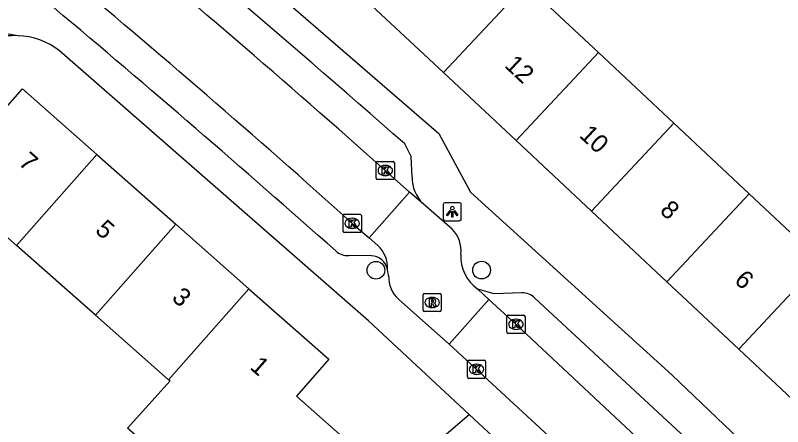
# Model space of a CAD drawing. Extents: x 159040 to 160094, y 381214 to 382518.
# Drawn here: x 159310.64 to 159352.9, y 381566.95 to 381589.6 of the extents above; entities that cross this region are included whole.
import ezdxf

# ---------------------------------------------------------------- set-up
doc = ezdxf.new("R2010")
doc.units = 0
for name, color, linetype in [('IMGEO_Boom', 7, 'Continuous'), ('IMGEO_Kolk', 7, 'Continuous'), ('IMGEO_Lichtpunt', 7, 'Continuous'), ('IMGEO_Pand', 7, 'Continuous'), ('IMGEO_Pand_nummerreeks', 7, 'Continuous'), ('IMGEO_Rijbaan_lokaal_open', 7, 'Continuous'), ('IMGEO_Rioolput', 7, 'Continuous'), ('IMGEO_Voetpad_open', 7, 'Continuous')]:
    doc.layers.add(name, color=color, linetype=linetype)

msp = doc.modelspace()

# ---------------------------------------------------------------- linework, layer by layer
at = {"layer": 'IMGEO_Boom'}
for centre in [(159330.498, 381575.564), (159336.316, 381575.571)]:
    msp.add_circle(centre, 0.489, dxfattribs=at)
at = {"layer": 'IMGEO_Kolk'}
for p, q in [((159330.587, 381581.554), (159331.439, 381581.554)), ((159330.512, 381580.628), (159330.512, 381581.48)), ((159331, 381581.334), (159331.025, 381581.334)), ((159331.513, 381581.48), (159331.513, 381580.628)), ((159331.023, 381580.774), (159330.998, 381580.774)), ((159331.439, 381580.554), (159330.587, 381580.554)), ((159328.693, 381577.718), (159328.693, 381578.57)), ((159328.768, 381578.644), (159329.62, 381578.644)), ((159329.694, 381578.57), (159329.694, 381577.718)), ((159329.181, 381578.424), (159329.206, 381578.424)), ((159329.204, 381577.864), (159329.179, 381577.864)), ((159329.62, 381577.644), (159328.768, 381577.644)), ((159337.783, 381573.086), (159338.635, 381573.086)), ((159337.708, 381572.16), (159337.708, 381573.012)), ((159338.196, 381572.866), (159338.221, 381572.866)), ((159338.709, 381573.012), (159338.709, 381572.16)), ((159338.219, 381572.306), (159338.194, 381572.306)), ((159338.635, 381572.086), (159337.783, 381572.086)), ((159335.537, 381569.682), (159335.537, 381570.534)), ((159335.612, 381570.608), (159336.464, 381570.608)), ((159336.538, 381570.534), (159336.538, 381569.682)), ((159336.025, 381570.388), (159336.05, 381570.388)), ((159336.048, 381569.828), (159336.023, 381569.828)), ((159336.464, 381569.608), (159335.612, 381569.608))]:
    msp.add_line(p, q, dxfattribs=at)
for points in [[(159330.587, 381581.554), (159331.439, 381581.554)], [(159330.512, 381580.628), (159330.512, 381581.48)], [(159330.833, 381581.254), (159330.956, 381581.254), (159330.956, 381581.103), (159331.086, 381581.254), (159331.25, 381581.254), (159331.104, 381581.103), (159331.257, 381580.854), (159331.105, 381580.854), (159331.02, 381581.018), (159330.956, 381580.951), (159330.956, 381580.854), (159330.833, 381580.854), (159330.833, 381581.254)], [(159331.513, 381581.48), (159331.513, 381580.628)], [(159331.439, 381580.554), (159330.587, 381580.554)], [(159328.693, 381577.718), (159328.693, 381578.57)], [(159328.768, 381578.644), (159329.62, 381578.644)], [(159329.694, 381578.57), (159329.694, 381577.718)], [(159329.014, 381578.344), (159329.137, 381578.344), (159329.137, 381578.193), (159329.267, 381578.344), (159329.431, 381578.344), (159329.285, 381578.193), (159329.438, 381577.944), (159329.286, 381577.944), (159329.201, 381578.108), (159329.137, 381578.041), (159329.137, 381577.944), (159329.014, 381577.944), (159329.014, 381578.344)], [(159329.62, 381577.644), (159328.768, 381577.644)], [(159337.783, 381573.086), (159338.635, 381573.086)], [(159337.708, 381572.16), (159337.708, 381573.012)], [(159338.029, 381572.786), (159338.152, 381572.786), (159338.152, 381572.635), (159338.282, 381572.786), (159338.446, 381572.786), (159338.3, 381572.635), (159338.453, 381572.386), (159338.301, 381572.386), (159338.216, 381572.55), (159338.152, 381572.483), (159338.152, 381572.386), (159338.029, 381572.386), (159338.029, 381572.786)], [(159338.709, 381573.012), (159338.709, 381572.16)], [(159338.635, 381572.086), (159337.783, 381572.086)], [(159335.537, 381569.682), (159335.537, 381570.534)], [(159335.612, 381570.608), (159336.464, 381570.608)], [(159336.538, 381570.534), (159336.538, 381569.682)], [(159335.858, 381570.308), (159335.981, 381570.308), (159335.981, 381570.157), (159336.111, 381570.308), (159336.275, 381570.308), (159336.129, 381570.157), (159336.282, 381569.908), (159336.13, 381569.908), (159336.045, 381570.072), (159335.981, 381570.005), (159335.981, 381569.908), (159335.858, 381569.908), (159335.858, 381570.308)], [(159336.464, 381569.608), (159335.612, 381569.608)]]:
    msp.add_lwpolyline(points, dxfattribs=at)
for centre, start, end in [((159330.589, 381581.478), 91.552, 178.448), ((159330.589, 381581.478), 91.552, 178.448), ((159331.437, 381581.478), 1.552, 88.448), ((159331.437, 381581.478), 1.552, 88.448), ((159330.589, 381580.63), 181.552, 268.448), ((159330.589, 381580.63), 181.552, 268.448), ((159331.437, 381580.63), 271.552, 358.448), ((159331.437, 381580.63), 271.552, 358.448), ((159328.77, 381578.568), 91.552, 178.448), ((159328.77, 381578.568), 91.552, 178.448), ((159329.618, 381578.568), 1.552, 88.448), ((159329.618, 381578.568), 1.552, 88.448), ((159328.77, 381577.72), 181.552, 268.448), ((159328.77, 381577.72), 181.552, 268.448), ((159329.618, 381577.72), 271.552, 358.448), ((159329.618, 381577.72), 271.552, 358.448), ((159337.785, 381573.01), 91.552, 178.448), ((159337.785, 381573.01), 91.552, 178.448), ((159338.633, 381573.01), 1.552, 88.448), ((159338.633, 381573.01), 1.552, 88.448), ((159337.785, 381572.162), 181.552, 268.448), ((159337.785, 381572.162), 181.552, 268.448), ((159338.633, 381572.162), 271.552, 358.448), ((159338.633, 381572.162), 271.552, 358.448), ((159335.614, 381570.532), 91.552, 178.448), ((159335.614, 381570.532), 91.552, 178.448), ((159336.462, 381570.532), 1.552, 88.448), ((159336.462, 381570.532), 1.552, 88.448), ((159335.614, 381569.684), 181.552, 268.448), ((159335.614, 381569.684), 181.552, 268.448), ((159336.462, 381569.684), 271.552, 358.448), ((159336.462, 381569.684), 271.552, 358.448)]:
    msp.add_arc(centre, 0.0765, start, end, dxfattribs=at)
for centre, major_axis, ratio, start_param, end_param in [((159330.999, 381581.054), (-0.387, 0.002), 0.722429, 4.712389, 7.853982), ((159331.024, 381581.054), (-0.39, 0.002), 0.717154, 1.570796, 4.712389), ((159329.18, 381578.144), (-0.387, 0.002), 0.722429, 4.712389, 7.853982), ((159329.205, 381578.144), (-0.39, 0.002), 0.717154, 1.570796, 4.712389), ((159338.195, 381572.586), (-0.387, 0.002), 0.722429, 4.712389, 7.853982), ((159338.22, 381572.586), (-0.39, 0.002), 0.717154, 1.570796, 4.712389), ((159336.024, 381570.108), (-0.387, 0.002), 0.722429, 4.712389, 7.853982), ((159336.049, 381570.108), (-0.39, 0.002), 0.717154, 1.570796, 4.712389)]:
    msp.add_ellipse(centre, major_axis=major_axis, ratio=ratio, start_param=start_param, end_param=end_param, dxfattribs=at)
at = {"layer": 'IMGEO_Lichtpunt'}
for p, q in [((159334.204, 381579.187), (159334.204, 381578.38)), ((159334.204, 381579.187), (159334.204, 381578.38)), ((159335.106, 381579.282), (159334.298, 381579.282)), ((159335.106, 381579.282), (159334.298, 381579.282)), ((159335.2, 381578.38), (159335.2, 381579.187)), ((159335.2, 381578.38), (159335.2, 381579.187)), ((159334.298, 381578.286), (159335.106, 381578.286)), ((159334.298, 381578.286), (159335.106, 381578.286))]:
    msp.add_line(p, q, dxfattribs=at)
for points in [[(159334.578, 381578.851), (159334.617, 381578.823), (159334.429, 381578.561), (159334.391, 381578.588), (159334.578, 381578.851)], [(159334.68, 381578.803), (159334.727, 381578.803), (159334.727, 381578.481), (159334.68, 381578.481), (159334.68, 381578.803)], [(159334.79, 381578.823), (159334.828, 381578.85), (159335.015, 381578.588), (159334.976, 381578.56), (159334.79, 381578.823)]]:
    msp.add_lwpolyline(points, dxfattribs=at)
msp.add_circle((159334.703, 381578.985), 0.0994, dxfattribs=at)
for centre, start, end in [((159334.298, 381579.187), 90, 180), ((159334.298, 381579.187), 90, 180), ((159335.106, 381579.187), 0, 90), ((159335.106, 381579.187), 0, 90), ((159334.298, 381578.38), 180, 270), ((159334.298, 381578.38), 180, 270), ((159335.106, 381578.38), 270, 0), ((159335.106, 381578.38), 270, 360)]:
    msp.add_arc(centre, 0.0946, start, end, dxfattribs=at)
at = {"layer": 'IMGEO_Pand'}
for points in [[(159334.212, 381586.448), (159338.751, 381591.296)], [(159338.751, 381591.296), (159342.752, 381587.549)], [(159334.212, 381586.448), (159329.985, 381590.407)], [(159338.213, 381582.701), (159342.752, 381587.549)], [(159342.752, 381587.549), (159346.906, 381583.658)], [(159338.213, 381582.701), (159334.212, 381586.448)], [(159310.694, 381576.932), (159306.603, 381580.543), (159311.027, 381585.556), (159315.118, 381581.946)], [(159342.368, 381578.811), (159346.906, 381583.658)], [(159346.906, 381583.658), (159351.054, 381579.774)], [(159342.368, 381578.811), (159338.213, 381582.701)], [(159315.118, 381581.946), (159310.694, 381576.932)], [(159315.118, 381581.946), (159319.469, 381578.106)], [(159351.054, 381579.774), (159346.515, 381574.926)], [(159351.054, 381579.774), (159355.025, 381576.055)], [(159346.515, 381574.926), (159342.368, 381578.811)], [(159315.045, 381573.092), (159319.469, 381578.106)], [(159319.469, 381578.106), (159323.501, 381574.546)], [(159315.045, 381573.092), (159310.694, 381576.932)], [(159350.486, 381571.207), (159355.025, 381576.055)], [(159350.486, 381571.207), (159346.515, 381574.926)], [(159323.501, 381574.546), (159319.078, 381569.533)], [(159323.501, 381574.546), (159327.908, 381570.657), (159326.122, 381568.633), (159329.49, 381565.653), (159327.56, 381563.446), (159329.123, 381562.03)], [(159319.078, 381569.533), (159315.045, 381573.092)], [(159354.587, 381567.367), (159350.486, 381571.207)], [(159325.662, 381559.061), (159316.821, 381566.857), (159319.159, 381569.462), (159319.078, 381569.533)]]:
    msp.add_lwpolyline(points, dxfattribs=at)
at = {"layer": 'IMGEO_Rijbaan_lokaal_open'}
for points in [[(159332.354, 381579.859), (159331.012, 381581.053)], [(159330.131, 381577.351), (159332.354, 381579.859)], [(159333.099, 381579.227), (159332.354, 381579.859)], [(159334.701, 381577.824), (159333.099, 381579.227)], [(159329.194, 381578.145), (159330.131, 381577.351)], [(159330.131, 381577.351), (159330.601, 381576.92)], [(159331.192, 381575.265), (159331.125, 381575.609)], [(159336.71, 381573.96), (159336.114, 381574.527)], [(159334.538, 381571.493), (159331.753, 381573.942)], [(159336.71, 381573.96), (159334.538, 381571.493)], [(159355.572, 381556.549), (159354.966, 381556.934), (159353.66, 381558.026), (159351.187, 381560.431), (159338.208, 381572.585), (159336.71, 381573.96)], [(159334.538, 381571.493), (159342.392, 381564.233), (159348.835, 381558.049), (159351.152, 381555.793), (159352.592, 381553.959)]]:
    msp.add_lwpolyline(points, dxfattribs=at)
for centre, radius, start, end in [((158933.091, 381134.759), 597.929, 48.279421, 50.382641), ((158956.062, 381162.759), 558.366, 48.0674, 50.25849), ((159333.504, 381576.643), 1.681, 353.3304, 44.6104), ((159329.525, 381575.73), 1.605, 355.6903, 47.8823), ((159337.348, 381576.321), 2.178, 176.6635, 235.4841), ((159332.96, 381575.234), 1.768, 179.0009, 226.9565)]:
    msp.add_arc(centre, radius, start, end, dxfattribs=at)
at = {"layer": 'IMGEO_Rioolput'}
for p, q in [((159333.094, 381573.361), (159333.094, 381574.213)), ((159333.169, 381574.287), (159334.021, 381574.287)), ((159333.582, 381574.067), (159333.607, 381574.067)), ((159334.095, 381574.213), (159334.095, 381573.361)), ((159333.605, 381573.507), (159333.58, 381573.507)), ((159334.021, 381573.287), (159333.169, 381573.287))]:
    msp.add_line(p, q, dxfattribs=at)
for points in [[(159333.094, 381573.361), (159333.094, 381574.213)], [(159333.169, 381574.287), (159334.021, 381574.287)], [(159333.683, 381573.985), (159333.431, 381573.987), (159333.431, 381573.587)], [(159333.609, 381573.906), (159333.555, 381573.906), (159333.555, 381573.825)], [(159334.095, 381574.213), (159334.095, 381573.361)], [(159333.431, 381573.587), (159333.555, 381573.587), (159333.555, 381573.749), (159333.566, 381573.749)], [(159333.555, 381573.825), (159333.607, 381573.825)], [(159333.613, 381573.72), (159333.684, 381573.587), (159333.824, 381573.587), (159333.759, 381573.713)], [(159334.021, 381573.287), (159333.169, 381573.287)]]:
    msp.add_lwpolyline(points, dxfattribs=at)
for centre, radius, start, end in [((159333.171, 381574.211), 0.0765, 91.552, 178.448), ((159333.171, 381574.211), 0.0765, 91.552, 178.448), ((159333.615, 381573.81), 0.0964, 77.0061, 93.1865), ((159333.629, 381573.867), 0.0378, 276.6634, 79.6772), ((159333.682, 381573.875), 0.109, 350.3612, 89.416), ((159334.019, 381574.211), 0.0765, 1.552, 88.448), ((159334.019, 381574.211), 0.0765, 1.552, 88.448), ((159333.565, 381573.696), 0.0533, 26.0293, 88.6989), ((159333.591, 381574.014), 0.19, 274.7715, 282.9687), ((159333.68, 381573.875), 0.112, 277.5842, 350.9817), ((159333.664, 381573.66), 0.108, 29.5134, 73.7905), ((159333.171, 381573.363), 0.0765, 181.552, 268.448), ((159333.171, 381573.363), 0.0765, 181.552, 268.448), ((159334.019, 381573.363), 0.0765, 271.552, 358.448), ((159334.019, 381573.363), 0.0765, 271.552, 358.448)]:
    msp.add_arc(centre, radius, start, end, dxfattribs=at)
for centre, major_axis, ratio, start_param, end_param in [((159333.581, 381573.787), (-0.387, 0.002), 0.722429, 4.712389, 7.853982), ((159333.606, 381573.787), (-0.39, 0.002), 0.717154, 1.570796, 4.712389)]:
    msp.add_ellipse(centre, major_axis=major_axis, ratio=ratio, start_param=start_param, end_param=end_param, dxfattribs=at)
at = {"layer": 'IMGEO_Voetpad_open'}
for points in [[(159308.288, 381603.153), (159309.98, 381601.814), (159311.553, 381602.083), (159319.994, 381595.196), (159333.962, 381583.101), (159335.698, 381579.858), (159346.786, 381569.801), (159349.68, 381567.049), (159356.625, 381560.413)], [(159310.784, 381588.483), (159305.117, 381589.477)], [(159335.629, 381567.611), (159330.095, 381572.777), (159313.062, 381587.649)], [(159332.484, 381580.684), (159332.431, 381581.831), (159332.084, 381582.52)], [(159330.247, 381576.362), (159328.997, 381576.368)], [(159338.535, 381574.327), (159337.01, 381574.266), (159336.114, 381574.527)], [(159355.248, 381558.992), (159350.292, 381563.773), (159339.249, 381574.03)], [(159329.123, 381562.03), (159335.629, 381567.611)], [(159337.167, 381566.175), (159335.629, 381567.611)]]:
    msp.add_lwpolyline(points, dxfattribs=at)
for centre, radius, start, end in [((158868.17, 381055.946), 701.78, 48.619832, 50.836054), ((158816.876, 380999.602), 771.038, 48.450261, 49.972865), ((159310.623, 381584.56), 3.926, 87.6522, 129.7445), ((159310.637, 381584.553), 3.933, 51.9279, 87.8557), ((159334.505, 381580.679), 2.021, 179.8514, 225.9178), ((159328.932, 381577.291), 0.925, 225.4175, 274.0511), ((159330.216, 381575.438), 0.925, 10.6628, 88.1024), ((159338.53, 381573.308), 1.019, 45.108, 89.7206)]:
    msp.add_arc(centre, radius, start, end, dxfattribs=at)

# ---------------------------------------------------------------- texts
at = {"layer": 'IMGEO_Pand_nummerreeks'}
for s, rotation, p in [('12', 316.8779, (159337.532, 381586.792)), ('10', 316.8779, (159341.641, 381582.944)), ('7', 318.5687, (159310.76, 381581.417)), ('8', 316.8779, (159346.081, 381578.786)), ('5', 318.5687, (159314.98, 381577.693)), ('6', 316.8779, (159350.181, 381574.945)), ('3', 318.5687, (159319.201, 381573.968)), ('1', 318.5687, (159323.506, 381570.167))]:
    msp.add_text(s, height=1, rotation=rotation, dxfattribs=at).set_placement(p)

doc.saveas('drawing.dxf')
